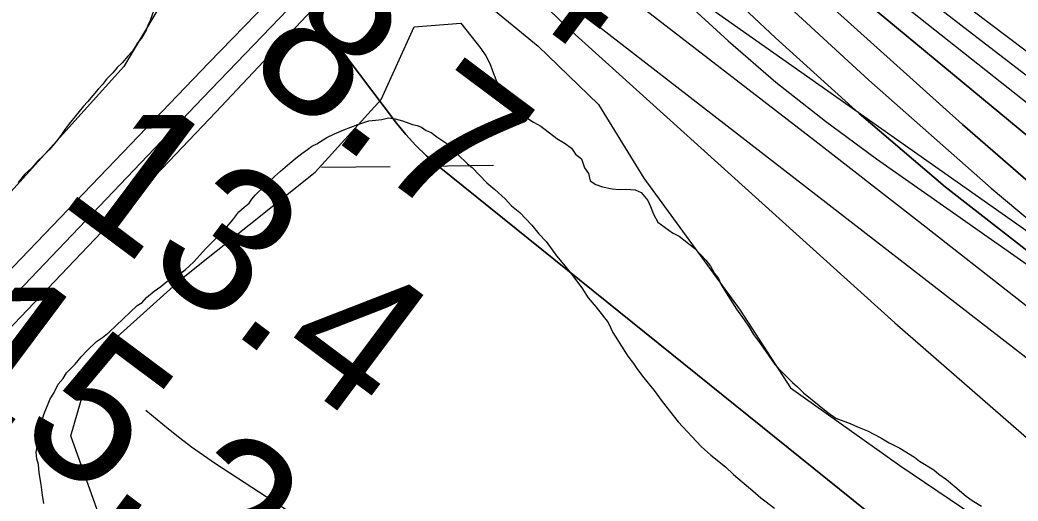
# Model space of a CAD drawing. Extents: x 3651524 to 3689615, y 505651 to 531377.
# Drawn here: x 3659321.8 to 3659785.7, y 515628 to 515851.6 of the extents above; entities that cross this region are included whole.
import ezdxf

# ---------------------------------------------------------------- set-up
doc = ezdxf.new("R2010")
doc.units = 0
for name, color, linetype in [('V-CHAN-DOCK', 7, 'Continuous'), ('V-RIVR-EDGE', 7, 'Continuous'), ('V-RIVR-RANG', 7, 'Continuous'), ('V-RRAP-FSHR', 7, 'Continuous'), ('V-RRAP-RVMT', 7, 'Continuous'), ('V-SITE-VEGE', 7, 'Continuous'), ('V-TOPO-DPTH', 7, 'Continuous'), ('V-TOPO-MAJR', 7, 'Continuous'), ('V-TOPO-MINR', 7, 'Continuous'), ('V-TOPO-WATR', 7, 'Continuous'), ('V-UTIL-LINE', 7, 'Continuous'), ('V-WETL-SWMP', 7, 'Continuous')]:
    doc.layers.add(name, color=color, linetype=linetype)

msp = doc.modelspace()

# ---------------------------------------------------------------- linework, layer by layer
at = {"layer": 'V-CHAN-DOCK'}
for points in [[(3659479.453, 516049.071), (3659483.34, 516055.737), (3659466.344, 516064.726), (3659458.996, 516051.029), (3659475.214, 516041.805), (3659475.924, 516043.025), (3659475.924, 516043.025), (3659526.221, 516014.181), (3659522.654, 516007.728), (3659550.33, 515989.833), (3659547.801, 515982.736), (3659510.988, 515943.067), (3659508.643, 515933.677), (3659409.626, 515831.641), (3659293.052, 515710.285)], [(3659290.685, 515680.755), (3659412.762, 515808.783), (3659521.847, 515924.792)]]:
    msp.add_lwpolyline(points, dxfattribs=at)
at = {"layer": 'V-RIVR-EDGE'}
msp.add_lwpolyline([(3659321.744, 516030.929), (3659384.042, 515976.146), (3659432.01, 515952.614), (3659479.33, 515909.874), (3659515.272, 515878.568), (3659562.601, 515839.43), (3659590.75, 515812.346), (3659611.676, 515778.075), (3659656.549, 515716.731), (3659679.873, 515680.654), (3659730.811, 515644.508), (3659765.572, 515621.01)], dxfattribs=at)
at = {"layer": 'V-RRAP-FSHR'}
msp.add_lwpolyline([(3659396.851, 515999.135), (3659842.953, 515653.316), (3660038.76, 515420.179), (3660353.083, 515152.532), (3660556.566, 515075.917), (3660792.389, 514981.084), (3661161.297, 514923.914), (3661473.843, 514844.374), (3661744.117, 514711.391), (3661981.087, 514567.222), (3662157.856, 514447.912), (3662424.289, 514303.745)], dxfattribs=at)
at = {"layer": 'V-RRAP-RVMT'}
msp.add_lwpolyline([(3659790.823, 515752.695), (3659620.383, 515872.74), (3659609.659, 515863.086), (3659443.462, 515984.102), (3659438.2, 515978.971), (3659260.198, 516110.348), (3659147.603, 516287.133), (3659155.699, 516293.328), (3659039.216, 516470.131)], dxfattribs=at)
at = {"layer": 'V-SITE-VEGE'}
for points in [[(3659383.981, 515856.139), (3659382.327, 515851.382), (3659381.249, 515849.135), (3659380.426, 515846.882), (3659378.294, 515843.151), (3659376.461, 515840.927), (3659375.398, 515839.188), (3659374.077, 515837.201), (3659371.982, 515834.731), (3659369.367, 515831.772), (3659367.026, 515829.562), (3659364.933, 515827.092), (3659362.064, 515824.139), (3659360.223, 515821.663), (3659358.136, 515819.447), (3659353.157, 515813.52), (3659351.328, 515811.548), (3659345.301, 515804.134), (3659342.669, 515800.667), (3659340.822, 515797.939), (3659338.719, 515795.217), (3659335.315, 515791.269), (3659332.45, 515788.316), (3659330.109, 515786.106), (3659327.233, 515782.901), (3659323.854, 515779.71), (3659320.964, 515775.999)], [(3659408.099, 515745.183), (3659412.055, 515749.291), (3659415.607, 515752.641), (3659420.77, 515758.638), (3659423.563, 515762.392), (3659425.931, 515764.628), (3659428.288, 515766.478), (3659429.494, 515768.364), (3659431.083, 515770.236), (3659440.158, 515778.805), (3659442.921, 515781.412), (3659447.248, 515785.125), (3659450.001, 515787.349), (3659452.751, 515789.571), (3659455.491, 515791.412), (3659457.451, 515792.891), (3659459.786, 515793.976), (3659464.476, 515796.911), (3659467.984, 515798.73), (3659472.258, 515800.526), (3659478.855, 515803.022), (3659483.895, 515804.798), (3659486.975, 515805.093), (3659490.054, 515805.388), (3659493.146, 515806.066), (3659496.202, 515805.595), (3659499.632, 515804.726), (3659504.189, 515803.061), (3659506.478, 515802.611), (3659508.375, 515801.789), (3659510.63, 515800.188), (3659512.911, 515799.354), (3659515.541, 515797.36), (3659519.682, 515794.554), (3659522.672, 515791.781), (3659525.279, 515789.018), (3659529.76, 515784.668), (3659532.017, 515783.067), (3659538.724, 515775.964), (3659542.47, 515772.788), (3659547.334, 515768.423), (3659550.314, 515765.267), (3659554.06, 515762.089), (3659559.647, 515756.17), (3659562.989, 515752.236), (3659566.339, 515748.685), (3659571.136, 515742.023), (3659574.476, 515738.086), (3659578.181, 515733.376), (3659582.992, 515727.095), (3659585.927, 515722.403), (3659589.64, 515718.075), (3659595.194, 515711.006), (3659597.363, 515706.338), (3659604.34, 515695.39), (3659606.927, 515691.861), (3659608.766, 515689.121)], [(3659332.913, 515626.823), (3659332.255, 515630.679), (3659331.633, 515635.688), (3659330.637, 515641.089), (3659330.365, 515644.935), (3659329.675, 515647.643), (3659329.38, 515650.723), (3659330.289, 515655.685), (3659330.817, 515660.66), (3659331.661, 515663.322), (3659332.112, 515665.614), (3659332.956, 515668.274), (3659335.849, 515675.485), (3659337.461, 515678.125), (3659339.501, 515682.289), (3659341.879, 515684.908), (3659343.49, 515687.548), (3659347.447, 515691.656), (3659350.23, 515695.031), (3659353.003, 515698.021), (3659357.343, 515702.117), (3659360.083, 515703.958), (3659363.227, 515706.555), (3659376.25, 515718.847), (3659378.595, 515720.314), (3659380.58, 515722.56), (3659384.119, 515725.528), (3659387.252, 515727.744), (3659390.005, 515729.966), (3659395.075, 515732.891), (3659398.606, 515735.475), (3659402.553, 515739.2), (3659408.099, 515745.183)], [(3659608.766, 515689.121), (3659611.721, 515685.197), (3659616.544, 515679.301), (3659620.235, 515674.203), (3659627.64, 515664.778), (3659638.443, 515653.336), (3659642.935, 515649.369), (3659649.683, 515643.801), (3659653.418, 515640.239), (3659662.413, 515632.686), (3659666.159, 515629.508), (3659672.547, 515624.717)]]:
    msp.add_lwpolyline(points, dxfattribs=at)
at = {"layer": 'V-TOPO-DPTH'}
for points in [[(3658899.589, 516724.07), (3659568.117, 515898.581), (3659572.31, 515893.572), (3659576.607, 515888.659), (3659581.063, 515883.889), (3659585.624, 515879.213), (3659590.344, 515874.7), (3659595.17, 515870.309), (3659600.157, 515866.1), (3659605.25, 515862.013), (3659691.304, 515795.545), (3659739.384, 515758.163), (3659787.304, 515720.577), (3659834.982, 515682.686), (3659882.5, 515644.592), (3660240.174, 515355.97)], [(3658899.589, 516724.07), (3659568.117, 515898.581), (3659572.31, 515893.572), (3659576.607, 515888.659), (3659581.063, 515883.889), (3659585.624, 515879.213), (3659590.344, 515874.7), (3659595.17, 515870.309), (3659600.157, 515866.1), (3659605.25, 515862.013), (3659691.304, 515795.545), (3659739.384, 515758.163), (3659787.304, 515720.577), (3659834.982, 515682.686), (3659882.5, 515644.592), (3660240.174, 515355.97)], [(3660561.202, 515201.855), (3659835.435, 515710.798), (3659793.122, 515741.866), (3659751.77, 515774.113), (3659711.861, 515808.128), (3659672.914, 515843.323), (3659640.641, 515873.787), (3659618.931, 515894.995), (3659597.723, 515916.676), (3659577.268, 515939.069), (3659557.315, 515961.937), (3659041.277, 516574.153)], [(3660561.202, 515201.855), (3659835.435, 515710.798), (3659793.122, 515741.866), (3659751.77, 515774.113), (3659711.861, 515808.128), (3659672.914, 515843.323), (3659640.641, 515873.787), (3659618.931, 515894.995), (3659597.723, 515916.676), (3659577.268, 515939.069), (3659557.315, 515961.937), (3659041.277, 516574.153)], [(3660220.777, 515229.04), (3660125.134, 515298.829), (3660031.047, 515370.704), (3659937.999, 515443.969), (3659515.917, 515783.898), (3659510.701, 515788.428), (3659505.728, 515793.193), (3659501.121, 515798.313), (3659496.758, 515803.669), (3659121.631, 516300.59), (3659093.91, 516336.971), (3659065.974, 516373.184), (3659037.713, 516409.144), (3659009.237, 516444.937), (3658951.96, 516516.27)], [(3659203.997, 516455.422), (3659249.099, 516392.961), (3659295.447, 516331.445), (3659342.802, 516270.736), (3659391.669, 516211.237), (3659441.543, 516152.545), (3659606.563, 515963.224), (3659613.614, 515955.573), (3659620.93, 515948.198), (3659628.642, 515941.238), (3659636.618, 515934.556), (3660059.734, 515599.534), (3660149.273, 515529.938)], [(3659203.997, 516455.422), (3659249.099, 516392.961), (3659295.447, 516331.445), (3659342.802, 516270.736), (3659391.669, 516211.237), (3659441.543, 516152.545), (3659606.563, 515963.224), (3659613.614, 515955.573), (3659620.93, 515948.198), (3659628.642, 515941.238), (3659636.618, 515934.556), (3660059.734, 515599.534), (3660149.273, 515529.938)], [(3659193.993, 516433.801), (3659232.704, 516384.43), (3659272.616, 516336.025), (3659313.331, 516288.265), (3659597.717, 515962.858), (3659607.129, 515952.6), (3659616.854, 515942.662), (3659627.047, 515933.206), (3659637.553, 515924.071), (3659843.231, 515753.783), (3659957.9, 515661.174), (3660074.019, 515570.468), (3660192.31, 515482.615)], [(3660192.31, 515482.615), (3660074.019, 515570.468), (3659957.9, 515661.174), (3659843.231, 515753.783), (3659637.553, 515924.071), (3659627.047, 515933.206), (3659616.854, 515942.662), (3659607.129, 515952.6), (3659597.717, 515962.858), (3659313.331, 516288.265), (3659272.616, 516336.025), (3659232.704, 516384.43), (3659193.993, 516433.801)], [(3659180.088, 516429.198), (3659588.863, 515962.484), (3659600.589, 515949.567), (3659612.61, 515936.939), (3659625.072, 515924.746), (3659637.827, 515912.843), (3659759.825, 515802.994), (3659834.938, 515737.814), (3659911.561, 515674.532), (3659990.449, 515614.098), (3660070.848, 515555.562), (3660572.282, 515204.361)], [(3660572.282, 515204.361), (3660070.848, 515555.562), (3659990.449, 515614.098), (3659911.561, 515674.532), (3659834.938, 515737.814), (3659759.825, 515802.994), (3659637.827, 515912.843), (3659625.072, 515924.746), (3659612.61, 515936.939), (3659600.589, 515949.567), (3659588.863, 515962.484), (3659180.088, 516429.198)]]:
    msp.add_lwpolyline(points, dxfattribs=at)
at = {"layer": 'V-TOPO-MAJR'}
msp.add_lwpolyline([(3659235.003, 516451.101), (3659274.641, 516394.713), (3659314.807, 516338.69), (3659364.764, 516270.025), (3659405.663, 516215.315), (3659447.485, 516161.339), (3659490.691, 516108.465), (3659534.82, 516056.324), (3659615.398, 515963.581), (3659620.073, 515958.515), (3659624.936, 515953.649), (3659630.082, 515949.082), (3659635.416, 515944.715), (3660311.335, 515424.312)], dxfattribs=at)
at = {"layer": 'V-TOPO-MINR'}
for points in [[(3658970.75, 516648.522), (3659549.511, 515948.184), (3659568.629, 515925.82), (3659588.227, 515903.9), (3659608.546, 515882.646), (3659629.344, 515861.835), (3659650.947, 515841.895), (3659673.137, 515822.666), (3659696.21, 515804.505), (3659719.87, 515787.056), (3660555.664, 515200.604)], [(3659041.277, 516574.153), (3659557.315, 515961.937), (3659577.268, 515939.069), (3659597.723, 515916.676), (3659618.931, 515894.995), (3659640.641, 515873.787), (3659672.914, 515843.323), (3659711.861, 515808.128), (3659751.77, 515774.113), (3659793.122, 515741.866), (3659835.435, 515710.798), (3660561.202, 515201.855)], [(3658951.96, 516516.27), (3659009.237, 516444.937), (3659037.713, 516409.144), (3659065.974, 516373.184), (3659093.91, 516336.971), (3659121.631, 516300.59), (3659496.758, 515803.669), (3659501.121, 515798.313), (3659505.728, 515793.193), (3659510.701, 515788.428), (3659515.917, 515783.898), (3659937.999, 515443.969), (3660031.047, 515370.704), (3660125.134, 515298.829), (3660220.777, 515229.04)], [(3659111.116, 516500.99), (3659574.163, 515962.172), (3659589.741, 515944.672), (3659605.711, 515927.551), (3659622.268, 515910.997), (3659639.217, 515894.822), (3659716.406, 515823.691), (3659773.198, 515773.419), (3659831.257, 515724.722), (3659891.218, 515678.385), (3659952.445, 515633.622), (3660566.742, 515203.107)], [(3659101.398, 516453.858), (3659543.399, 515883.69), (3659551.15, 515874.223), (3659559.217, 515865.049), (3659567.761, 515856.316), (3659576.621, 515847.878), (3659728.439, 515710.79), (3659814.714, 515635.609), (3659902.672, 515562.53), (3659993.157, 515492.603), (3660085.326, 515424.778), (3660520.018, 515116.583)], [(3659203.997, 516455.422), (3659249.099, 516392.961), (3659295.447, 516331.445), (3659342.802, 516270.736), (3659391.669, 516211.237), (3659441.543, 516152.545), (3659606.563, 515963.224), (3659613.614, 515955.573), (3659620.93, 515948.198), (3659628.642, 515941.238), (3659636.618, 515934.556), (3660059.734, 515599.534), (3660149.273, 515529.938)], [(3659193.993, 516433.801), (3659232.704, 516384.43), (3659272.616, 516336.025), (3659313.331, 516288.265), (3659597.717, 515962.858), (3659607.129, 515952.6), (3659616.854, 515942.662), (3659627.047, 515933.206), (3659637.553, 515924.071), (3659843.231, 515753.783), (3659957.9, 515661.174), (3660074.019, 515570.468), (3660192.31, 515482.615)], [(3659277.146, 516432.327), (3659309.733, 516384.43), (3659342.893, 516336.928), (3659376.435, 516289.689), (3659506.522, 516108.792), (3659525.703, 516082.864), (3659545.339, 516057.295), (3659565.657, 516032.265), (3659586.43, 516007.594), (3659624.219, 515963.925), (3659626.513, 515961.438), (3659628.905, 515959.054), (3659631.442, 515956.826), (3659634.077, 515954.702), (3660572.832, 515245.86)], [(3659180.088, 516429.198), (3659588.863, 515962.484), (3659600.589, 515949.567), (3659612.61, 515936.939), (3659625.072, 515924.746), (3659637.827, 515912.843), (3659759.825, 515802.994), (3659834.938, 515737.814), (3659911.561, 515674.532), (3659990.449, 515614.098), (3660070.848, 515555.562), (3660572.282, 515204.361)], [(3659380.36, 515670.29), (3659390.806, 515661.585), (3659396.1, 515657.33), (3659401.488, 515653.202), (3659407.019, 515649.267), (3659412.645, 515645.46), (3660437.591, 514977.855), (3660443.421, 514974.06), (3660449.253, 514970.269), (3660455.089, 514966.482), (3660460.926, 514962.699), (3660467.433, 514958.485), (3660470.024, 514956.82), (3660472.624, 514955.168), (3660475.236, 514953.536), (3660477.856, 514951.917), (3660480.109, 514950.535), (3660483.081, 514948.657), (3660486.001, 514946.698), (3660486.111, 514946.437), (3660486.109, 514946.237), (3660485.941, 514946.13), (3660485.661, 514946.083), (3660480.577, 514948.259)]]:
    msp.add_lwpolyline(points, dxfattribs=at)
at = {"layer": 'V-TOPO-WATR'}
msp.add_lwpolyline([(3658899.589, 516724.07), (3659568.117, 515898.581), (3659572.31, 515893.572), (3659576.607, 515888.659), (3659581.063, 515883.889), (3659585.624, 515879.213), (3659590.344, 515874.7), (3659595.17, 515870.309), (3659600.157, 515866.1), (3659605.25, 515862.013), (3659691.304, 515795.545), (3659739.384, 515758.163), (3659787.304, 515720.577), (3659834.982, 515682.686), (3659882.5, 515644.592), (3660240.174, 515355.97)], dxfattribs=at)
at = {"layer": 'V-UTIL-LINE'}
msp.add_lwpolyline([(3659208.636, 515607.766), (3659406.696, 515815.337), (3659557.453, 515972.238)], dxfattribs=at)
at = {"layer": 'V-WETL-SWMP'}
for p, q in [((3659461.882, 515783.187), (3659493.881, 515783.532)), ((3659509.88, 515783.704), (3659541.878, 515784.048))]:
    msp.add_line(p, q, dxfattribs=at)
for points in [[(3659388.405, 515860.722), (3659369.996, 515830.04), (3659314.768, 515768.675)], [(3660207.623, 514931.048), (3660066.484, 514989.345), (3659937.618, 515066.051), (3659790.343, 515201.053), (3659409.883, 515544.694), (3659360.791, 515615.264), (3659345.45, 515658.219), (3659351.586, 515679.696), (3659366.928, 515704.242), (3659397.61, 515731.856), (3659428.292, 515756.402), (3659458.975, 515780.948), (3659489.657, 515814.699), (3659504.998, 515848.449), (3659526.655, 515850.115)], [(3659526.655, 515850.115), (3659535.998, 515838.406), (3659538.303, 515834.974), (3659540.355, 515831.068), (3659541.466, 515827.91), (3659543.037, 515824.018), (3659544.622, 515820.606), (3659547.133, 515815.966), (3659549.219, 515813.261), (3659551.298, 515810.316), (3659554.825, 515807.57), (3659557.9, 515805.798), (3659560.494, 515804.041), (3659563.809, 515802.262), (3659571.337, 515796.515), (3659575.118, 515794.243), (3659578.179, 515791.991), (3659580.025, 515789.293), (3659582.845, 515787.048), (3659584.169, 515782.922), (3659586.015, 515780.224), (3659586.879, 515776.833), (3659589.473, 515775.076), (3659592.568, 515774.025), (3659597.112, 515773.173), (3659600.228, 515772.843), (3659603.358, 515772.993), (3659607.675, 515772.628), (3659610.523, 515771.344), (3659613.543, 515767.65), (3659614.908, 515764.966), (3659616.246, 515761.321), (3659618.304, 515757.656), (3659621.598, 515755.157), (3659625.132, 515752.651), (3659628.214, 515751.119), (3659635.502, 515745.379), (3659640.635, 515739.942), (3659642.721, 515737.237), (3659644.546, 515733.819), (3659646.398, 515731.361), (3659647.757, 515728.437), (3659650.741, 515723.542), (3659654.885, 515717.172), (3659658.351, 515712.263), (3659660.656, 515708.831), (3659662.721, 515705.405), (3659665.96, 515700.984), (3659672.657, 515691.415), (3659676.157, 515687.708), (3659680.83, 515683.005), (3659683.177, 515681.014), (3659685.983, 515678.288), (3659697.258, 515669.068), (3659701.033, 515666.555), (3659707.69, 515663.959), (3659711.012, 515662.42), (3659715.768, 515660.6), (3659721.924, 515657.298), (3659725.706, 515655.025), (3659730.681, 515652.477), (3659737.537, 515648.433), (3659739.884, 515646.442), (3659746.5, 515642.404), (3659748.847, 515640.413), (3659752.381, 515637.907), (3659756.375, 515634.667), (3659761.536, 515630.19), (3659764.363, 515628.186), (3659768.618, 515625.659)]]:
    msp.add_lwpolyline(points, dxfattribs=at)

# ---------------------------------------------------------------- texts
at = {"layer": 'V-RIVR-RANG'}
for s, p in [('1.4', (3659484.536, 515908.314)), ('8.7', (3659424.877, 515828.06)), ('13.4', (3659338.593, 515767.701)), ('15.2', (3659278.934, 515687.447))]:
    msp.add_text(s, height=67, rotation=323.22833, dxfattribs=at).set_placement(p)

doc.saveas('drawing.dxf')
